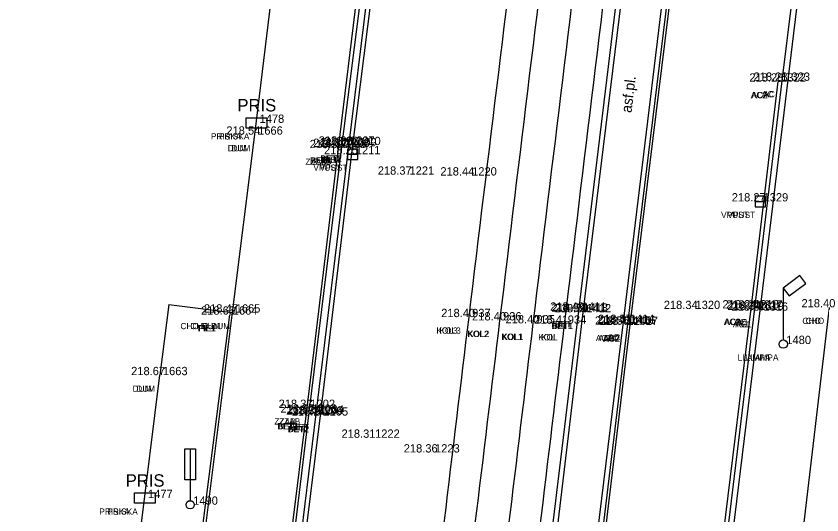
# Model space of a CAD drawing. Extents: x -471047 to -470889, y -1102859 to -1102000.
# Drawn here: x -470984.24 to -470945.39, y -1102434.32 to -1102410.26 of the extents above; entities that cross this region are included whole.
import ezdxf

# ---------------------------------------------------------------- set-up
doc = ezdxf.new("R2010")
doc.units = 0
for name, color, linetype in [('Vrstva 1', 7, 'Continuous'), ('Vrstva 10', 7, 'Continuous'), ('Vrstva 11', 7, 'Continuous'), ('Vrstva 2', 7, 'Continuous'), ('Vrstva 22', 7, 'Continuous'), ('Vrstva 23', 7, 'Continuous'), ('Vrstva 25', 7, 'Continuous'), ('Vrstva 34', 7, 'Continuous'), ('Vrstva 35', 7, 'Continuous'), ('Vrstva 36', 7, 'Continuous'), ('Vrstva 38', 7, 'Continuous'), ('Vrstva 5', 7, 'Continuous'), ('Vrstva 7', 7, 'Continuous'), ('Vrstva 8', 7, 'Continuous')]:
    doc.layers.add(name, color=color, linetype=linetype)

msp = doc.modelspace()

# ---------------------------------------------------------------- linework, layer by layer
at = {"layer": 'Vrstva 1'}
for points in [[(-471040.344, -1102858.385), (-471031.676, -1102846.187), (-471026.357, -1102838.629), (-471023.212, -1102833.975), (-471019.21, -1102827.465), (-471016.861, -1102823.272), (-471013.099, -1102815.912), (-471010.824, -1102810.955), (-471007.329, -1102802.292), (-471005.34, -1102796.515), (-471002.842, -1102787.838), (-471001.3, -1102780.997), (-471000.19, -1102774.713), (-470999.247, -1102768.204), (-470998.794, -1102764.784), (-470997.199, -1102751.812), (-470994.899, -1102732.807), (-470992.551, -1102713.262), (-470990.326, -1102694.887), (-470988.122, -1102676.57), (-470985.812, -1102657.305), (-470983.537, -1102638.407), (-470981.386, -1102620.622), (-470979.843, -1102608.014), (-470976.377, -1102579.253), (-470972.945, -1102550.69), (-470970.475, -1102530.206), (-470967.905, -1102508.801), (-470965.053, -1102485.131), (-470962.734, -1102465.9), (-470960.173, -1102444.812), (-470957.795, -1102425.103), (-470954.965, -1102401.839), (-470953.834, -1102392.574), (-470952.33, -1102379.985), (-470950.744, -1102366.853), (-470948.978, -1102352.106), (-470947.037, -1102335.844), (-470944.949, -1102318.462), (-470944.013, -1102310.745), (-470942.39, -1102297.267), (-470939.519, -1102273.45), (-470937.593, -1102257.43), (-470936.064, -1102244.81), (-470934.114, -1102228.634), (-470931.621, -1102207.856), (-470929.536, -1102190.857), (-470926.572, -1102166.31), (-470924.91, -1102152.663), (-470923.413, -1102140.333), (-470921.923, -1102127.669), (-470921.155, -1102120.084), (-470920.446, -1102109.574), (-470919.912, -1102099.137), (-470919.63, -1102088.981), (-470919.523, -1102081.193), (-470919.563, -1102070.395), (-470919.714, -1102064.236), (-470920.134, -1102054.704), (-470920.462, -1102047.615), (-470920.599, -1102044.52), (-470920.743, -1102041.873), (-470921.125, -1102034.455), (-470921.774, -1102030.337), (-470922.418, -1102027.787), (-470923.734, -1102023.93), (-470924.872, -1102021.434), (-470926.752, -1102018.182), (-470927.953, -1102016.45), (-470929.616, -1102014.424), (-470932.252, -1102011.756), (-470935.111, -1102009.425), (-470938.391, -1102007.371), (-470942.651, -1102005.401)], [(-471041.328, -1102857.18), (-471032.144, -1102844.242), (-471027.583, -1102837.763), (-471024.388, -1102833.028), (-471020.451, -1102826.6), (-471018.089, -1102822.378), (-471014.542, -1102815.445), (-471012.233, -1102810.418), (-471009.247, -1102803.108), (-471006.795, -1102796.098), (-471004.315, -1102787.532), (-471002.782, -1102780.723), (-471001.674, -1102774.458), (-471000.75, -1102768.095), (-471000.28, -1102764.601), (-470998.692, -1102751.741), (-470996.378, -1102732.635), (-470994.028, -1102713.058), (-470991.808, -1102694.749), (-470989.616, -1102676.447), (-470987.284, -1102657.013), (-470985.031, -1102638.272), (-470982.87, -1102620.431), (-470981.334, -1102607.933), (-470977.881, -1102579.263), (-470974.429, -1102550.492), (-470971.964, -1102530.054), (-470969.391, -1102508.607), (-470966.54, -1102484.984), (-470964.231, -1102465.853), (-470961.679, -1102444.752), (-470959.304, -1102425.078), (-470956.455, -1102401.634), (-470955.339, -1102392.489), (-470953.812, -1102379.71), (-470952.249, -1102366.808), (-470950.479, -1102352.023), (-470948.536, -1102335.868), (-470946.426, -1102318.233), (-470945.493, -1102310.531), (-470943.864, -1102297.013), (-470940.984, -1102273.071), (-470939.078, -1102257.195), (-470937.559, -1102244.684), (-470935.592, -1102228.353), (-470933.101, -1102207.653), (-470931.011, -1102190.57), (-470928.046, -1102166.021), (-470926.409, -1102152.578), (-470924.898, -1102140.121), (-470923.427, -1102127.544), (-470922.647, -1102119.826), (-470921.919, -1102109.229), (-470921.42, -1102099.134), (-470921.127, -1102089.016), (-470921.023, -1102081.453), (-470921.061, -1102070.468), (-470921.209, -1102064.314), (-470921.666, -1102053.966), (-470922.156, -1102043.345), (-470922.299, -1102039.934), (-470922.637, -1102034.36), (-470923.091, -1102031.241), (-470923.847, -1102028.247), (-470925.083, -1102024.594), (-470926.222, -1102022.086), (-470928.04, -1102018.943), (-470929.138, -1102017.357), (-470930.929, -1102015.175), (-470933.062, -1102013.049), (-470936.379, -1102010.368), (-470939.169, -1102008.662), (-470942.899, -1102006.906), (-470945.661, -1102005.908)], [(-471043.557, -1102855.955), (-471035.129, -1102844.026), (-471029.872, -1102836.499), (-471026.577, -1102831.578), (-471022.675, -1102825.415), (-471020.123, -1102821.053), (-471016.667, -1102814.59), (-471014.208, -1102809.45), (-471011.177, -1102802.451), (-471008.55, -1102795.333), (-471006.082, -1102787.209), (-471004.464, -1102780.376), (-471003.265, -1102774.167), (-471002.327, -1102767.948), (-471001.636, -1102762.527), (-471000.297, -1102751.605), (-470997.959, -1102732.524), (-470995.602, -1102712.802), (-470993.412, -1102694.623), (-470991.21, -1102676.17), (-470988.891, -1102656.857), (-470986.625, -1102638.083), (-470984.455, -1102620.195), (-470982.936, -1102607.733), (-470979.497, -1102579.223), (-470976.023, -1102550.279), (-470973.554, -1102529.822), (-470970.991, -1102508.497), (-470968.146, -1102484.787), (-470965.835, -1102465.72), (-470963.284, -1102444.529), (-470960.91, -1102424.942), (-470958.043, -1102401.343), (-470956.946, -1102392.356), (-470955.396, -1102379.408), (-470953.851, -1102366.636), (-470952.049, -1102351.733), (-470950.124, -1102335.611), (-470948.034, -1102318.083), (-470947.094, -1102310.328), (-470945.421, -1102296.51), (-470942.58, -1102272.848), (-470940.675, -1102256.948), (-470939.176, -1102244.526), (-470937.187, -1102228.174), (-470934.708, -1102207.467), (-470932.621, -1102190.433), (-470929.634, -1102165.778), (-470928.004, -1102152.415), (-470926.45, -1102139.595), (-470925.003, -1102127.418), (-470924.249, -1102119.695), (-470923.515, -1102109.093), (-470923.018, -1102099.069), (-470922.711, -1102088.911), (-470922.643, -1102081.356), (-470922.797, -1102070.414), (-470923.018, -1102064.454), (-470923.52, -1102053.203), (-470923.823, -1102047.529), (-470924.123, -1102041.506), (-470924.462, -1102037.486), (-470924.934, -1102031.904), (-470925.664, -1102028.672), (-470926.771, -1102025.506), (-470927.959, -1102022.914), (-470929.674, -1102020.028), (-470930.76, -1102018.498), (-470932.447, -1102016.478), (-470935.215, -1102013.816), (-470937.644, -1102011.98), (-470940.381, -1102010.371), (-470943.968, -1102008.669), (-470947.145, -1102007.524), (-470950.874, -1102006.74)], [(-471044.756, -1102855.056), (-471036.376, -1102843.177), (-471031.167, -1102835.741), (-471027.859, -1102830.8), (-471023.934, -1102824.593), (-471021.43, -1102820.312), (-471018.011, -1102813.91), (-471015.536, -1102808.75), (-471012.578, -1102801.897), (-471009.95, -1102794.77), (-471007.561, -1102786.914), (-471005.936, -1102780.074), (-471004.727, -1102773.818), (-471003.828, -1102767.827), (-471003.121, -1102762.345), (-471001.787, -1102751.467), (-470999.446, -1102732.348), (-470997.073, -1102712.539), (-470994.902, -1102694.521), (-470992.696, -1102676.023), (-470990.376, -1102656.68), (-470988.131, -1102638.071), (-470985.947, -1102620.018), (-470984.417, -1102607.512), (-470980.993, -1102579.08), (-470977.514, -1102550.137), (-470975.048, -1102529.649), (-470972.488, -1102508.37), (-470969.618, -1102484.508), (-470967.34, -1102465.669), (-470964.767, -1102444.39), (-470962.402, -1102424.781), (-470959.534, -1102401.193), (-470958.432, -1102392.151), (-470956.883, -1102379.208), (-470955.335, -1102366.424), (-470953.535, -1102351.506), (-470951.606, -1102335.399), (-470949.519, -1102317.94), (-470948.575, -1102310.159), (-470946.889, -1102296.144), (-470944.056, -1102272.618), (-470942.139, -1102256.659), (-470940.657, -1102244.341), (-470938.638, -1102227.749), (-470936.19, -1102207.298), (-470934.102, -1102190.255), (-470931.124, -1102165.639), (-470929.492, -1102152.254), (-470927.915, -1102139.252), (-470926.46, -1102127.103), (-470925.74, -1102119.604), (-470925.012, -1102108.913), (-470924.523, -1102099.054), (-470924.217, -1102088.866), (-470924.148, -1102081.334), (-470924.301, -1102070.391), (-470924.518, -1102064.43), (-470924.97, -1102054.435), (-470925.588, -1102041.569), (-470925.963, -1102035.313), (-470926.405, -1102032.225), (-470927.078, -1102029.198), (-470928.123, -1102026.148), (-470929.318, -1102023.558), (-470930.84, -1102020.97), (-470931.868, -1102019.515), (-470933.443, -1102017.605), (-470936.26, -1102014.885), (-470938.429, -1102013.255), (-470941.213, -1102011.639), (-470944.847, -1102009.927), (-470947.723, -1102008.912), (-470951.444, -1102008.161), (-470954.511, -1102007.931), (-470957.895, -1102008.041)]]:
    msp.add_spline(points, degree=3, dxfattribs=at)
at = {"layer": 'Vrstva 10'}
for p, q in [((-470972.725, -1102415.976), (-470971.771, -1102408.129)), ((-470973.801, -1102424.565), (-470972.725, -1102415.976)), ((-470976.882, -1102424.179), (-470977.309, -1102427.582)), ((-470976.882, -1102424.179), (-470973.801, -1102424.565)), ((-470978.279, -1102435.42), (-470977.309, -1102427.582))]:
    msp.add_line(p, q, dxfattribs=at)
at = {"layer": 'Vrstva 11'}
msp.add_line((-470975.848, -1102431.134), (-470975.848, -1102433.634), dxfattribs=at)
msp.add_lwpolyline([(-470976.098, -1102431.134), (-470975.598, -1102431.134), (-470975.598, -1102432.634), (-470976.098, -1102432.634)], close=True, dxfattribs=at)
msp.add_circle((-470975.848, -1102433.834), 0.2, dxfattribs=at)
at = {"layer": 'Vrstva 2'}
for p, q in [((-470968.697, -1102416.63), (-470966.978, -1102402.603)), ((-470970.199, -1102429.162), (-470968.697, -1102416.63)), ((-470972.167, -1102444.871), (-470970.199, -1102429.162))]:
    msp.add_line(p, q, dxfattribs=at)
at = {"layer": 'Vrstva 23'}
for p, q in [((-470946.457, -1102422.778), (-470947.252, -1102423.383)), ((-470946.167, -1102423.156), (-470946.457, -1102422.778)), ((-470946.964, -1102423.76), (-470946.167, -1102423.156)), ((-470947.252, -1102423.383), (-470947.252, -1102425.883)), ((-470947.252, -1102423.383), (-470946.964, -1102423.76))]:
    msp.add_line(p, q, dxfattribs=at)
for points in [[(-470973.149, -1102415.161), (-470972.149, -1102415.161), (-470972.149, -1102415.661), (-470973.149, -1102415.661)], [(-470978.535, -1102433.262), (-470977.535, -1102433.262), (-470977.535, -1102433.762), (-470978.535, -1102433.762)]]:
    msp.add_lwpolyline(points, close=True, dxfattribs=at)
msp.add_circle((-470947.252, -1102426.083), 0.2, dxfattribs=at)
at = {"layer": 'Vrstva 25'}
for p, q in [((-470968.264, -1102416.672), (-470968.264, -1102417.172)), ((-470967.764, -1102416.672), (-470968.264, -1102416.672)), ((-470967.764, -1102417.172), (-470967.764, -1102416.672)), ((-470968.264, -1102416.922), (-470967.764, -1102416.922)), ((-470968.264, -1102417.172), (-470967.764, -1102417.172)), ((-470948.603, -1102418.953), (-470948.603, -1102419.453)), ((-470948.103, -1102418.953), (-470948.603, -1102418.953)), ((-470948.103, -1102419.453), (-470948.103, -1102418.953)), ((-470948.603, -1102419.203), (-470948.103, -1102419.203)), ((-470948.603, -1102419.453), (-470948.103, -1102419.453))]:
    msp.add_line(p, q, dxfattribs=at)
at = {"layer": 'Vrstva 34'}
for p, q in [((-470947.5, -1102413.42), (-470947.5, -1102413.42)), ((-470947.3, -1102413.38), (-470947.3, -1102413.38)), ((-470972.65, -1102415.41), (-470972.65, -1102415.41)), ((-470972.72, -1102415.98), (-470972.72, -1102415.98)), ((-470968.7, -1102416.63), (-470968.7, -1102416.63)), ((-470968.53, -1102416.57), (-470968.53, -1102416.57)), ((-470968.29, -1102416.46), (-470968.29, -1102416.46)), ((-470968.2, -1102416.54), (-470968.2, -1102416.54)), ((-470968, -1102416.48), (-470968, -1102416.48)), ((-470968.01, -1102416.92), (-470968.01, -1102416.92)), ((-470965.42, -1102417.91), (-470965.42, -1102417.91)), ((-470962.4, -1102417.95), (-470962.4, -1102417.95)), ((-470948.35, -1102419.2), (-470948.35, -1102419.2)), ((-470957.11, -1102424.47), (-470957.11, -1102424.47)), ((-470957.04, -1102424.52), (-470957.04, -1102424.52)), ((-470951.63, -1102424.39), (-470951.63, -1102424.39)), ((-470948.8, -1102424.36), (-470948.8, -1102424.36)), ((-470948.62, -1102424.37), (-470948.62, -1102424.37)), ((-470948.56, -1102424.43), (-470948.56, -1102424.43)), ((-470948.36, -1102424.47), (-470948.36, -1102424.47)), ((-470973.94, -1102424.66), (-470973.94, -1102424.66)), ((-470973.8, -1102424.56), (-470973.8, -1102424.56)), ((-470962.4, -1102424.78), (-470962.4, -1102424.78)), ((-470956.89, -1102424.55), (-470956.89, -1102424.55)), ((-470960.91, -1102424.94), (-470960.91, -1102424.94)), ((-470959.3, -1102425.08), (-470959.3, -1102425.08)), ((-470957.79, -1102425.1), (-470957.79, -1102425.1)), ((-470954.97, -1102425.14), (-470954.97, -1102425.14)), ((-470954.8, -1102425.06), (-470954.8, -1102425.06)), ((-470954.75, -1102425.11), (-470954.75, -1102425.11)), ((-470954.63, -1102425.16), (-470954.63, -1102425.16)), ((-470947.25, -1102426.08), (-470947.25, -1102426.08)), ((-470977.31, -1102427.58), (-470977.31, -1102427.58)), ((-470970.2, -1102429.16), (-470970.2, -1102429.16)), ((-470970.11, -1102429.39), (-470970.11, -1102429.39)), ((-470969.83, -1102429.48), (-470969.83, -1102429.48)), ((-470969.77, -1102429.44), (-470969.77, -1102429.44)), ((-470969.57, -1102429.53), (-470969.57, -1102429.53)), ((-470967.08, -1102430.6), (-470967.08, -1102430.6)), ((-470964.19, -1102431.31), (-470964.19, -1102431.31)), ((-470978.03, -1102433.51), (-470978.03, -1102433.51)), ((-470975.85, -1102433.83), (-470975.85, -1102433.83))]:
    msp.add_line(p, q, dxfattribs=at)
at = {"layer": 'Vrstva 5'}
for p, q in [((-470954.625, -1102425.158), (-470951.798, -1102402.005)), ((-470967.997, -1102416.48), (-470966.23, -1102402.435)), ((-470948.796, -1102424.362), (-470947.504, -1102413.415)), ((-470947.504, -1102413.415), (-470947.3, -1102413.381)), ((-470969.566, -1102429.53), (-470967.997, -1102416.48)), ((-470951.83, -1102449.069), (-470948.796, -1102424.362)), ((-470957.491, -1102448.938), (-470954.625, -1102425.158)), ((-470971.765, -1102447.282), (-470969.566, -1102429.53))]:
    msp.add_line(p, q, dxfattribs=at)
at = {"layer": 'Vrstva 7'}
for p, q in [((-470968.535, -1102416.572), (-470966.74, -1102402.353)), ((-470956.892, -1102424.551), (-470954.154, -1102402.157)), ((-470954.975, -1102425.139), (-470952.206, -1102402.318)), ((-470948.357, -1102424.468), (-470945.817, -1102403.442)), ((-470970.115, -1102429.388), (-470968.535, -1102416.572)), ((-470951.395, -1102449.228), (-470948.357, -1102424.468)), ((-470975.296, -1102435.308), (-470973.936, -1102424.663)), ((-470959.783, -1102448.626), (-470956.892, -1102424.551)), ((-470957.865, -1102448.933), (-470954.975, -1102425.139)), ((-470972.256, -1102447.249), (-470970.115, -1102429.388))]:
    msp.add_line(p, q, dxfattribs=at)
at = {"layer": 'Vrstva 8'}
for p, q in [((-470957.114, -1102424.473), (-470954.359, -1102401.865)), ((-470968.204, -1102416.536), (-470966.455, -1102402.375)), ((-470954.752, -1102425.107), (-470951.937, -1102402.126)), ((-470947.3, -1102413.381), (-470946.064, -1102403.295)), ((-470948.618, -1102424.367), (-470947.3, -1102413.381)), ((-470969.77, -1102429.442), (-470968.204, -1102416.536)), ((-470960.033, -1102448.587), (-470957.114, -1102424.473)), ((-470951.633, -1102449.156), (-470948.618, -1102424.367)), ((-470948.019, -1102449.764), (-470945.026, -1102424.313)), ((-470975.157, -1102435.41), (-470973.801, -1102424.565)), ((-470957.621, -1102448.918), (-470954.752, -1102425.107)), ((-470971.97, -1102447.332), (-470969.77, -1102429.442))]:
    msp.add_line(p, q, dxfattribs=at)

# ---------------------------------------------------------------- texts
at = {"layer": 'Vrstva 22'}
msp.add_text('asf.pl.', height=0.5, rotation=83.0293, dxfattribs=at).set_placement((-470954.574, -1102414.943))
at = {"layer": 'Vrstva 23'}
for p in [(-470973.57, -1102414.858), (-470978.956, -1102432.96)]:
    msp.add_text('PRIS', height=0.6, dxfattribs=at).set_placement(p)
at = {"layer": 'Vrstva 35'}
for s, p in [('AC2', (-470948.816, -1102414.22)), ('AC2', (-470948.775, -1102414.22)), ('AC', (-470948.289, -1102414.18)), ('AC', (-470948.214, -1102414.18)), ('PRISKA', (-470974.85, -1102416.21)), ('PRISKA', (-470974.464, -1102416.21)), ('DUM', (-470974.035, -1102416.78)), ('DUM', (-470973.859, -1102416.78)), ('ZZAB', (-470970.289, -1102417.43)), ('ZZAB', (-470970.064, -1102417.43)), ('BET1', (-470970.072, -1102417.37)), ('BET1', (-470970.03, -1102417.37)), ('BET2', (-470969.575, -1102417.28)), ('BET2', (-470969.541, -1102417.28)), ('BET', (-470969.5, -1102417.34)), ('BET', (-470969.339, -1102417.34)), ('VPUST', (-470969.91, -1102417.72)), ('VPUST', (-470969.599, -1102417.72)), ('VPUST', (-470950.25, -1102420)), ('VPUST', (-470949.939, -1102420)), ('AC2', (-470950.116, -1102425.16)), ('AC2', (-470950.075, -1102425.16)), ('AC', (-470949.609, -1102425.17)), ('AC', (-470949.534, -1102425.17)), ('CHO', (-470946.331, -1102425.11)), ('CHO', (-470946.169, -1102425.11)), ('CHO DUM', (-470976.315, -1102425.36)), ('CHO DUM', (-470975.839, -1102425.36)), ('FIE1', (-470975.482, -1102425.46)), ('FIE1', (-470975.44, -1102425.46)), ('KOL3', (-470963.975, -1102425.58)), ('KOL3', (-470963.828, -1102425.58)), ('BET1', (-470958.432, -1102425.35)), ('BET', (-470958.41, -1102425.27)), ('BET1', (-470958.39, -1102425.35)), ('BET', (-470958.249, -1102425.27)), ('AC1', (-470949.677, -1102425.27)), ('AC1', (-470949.56, -1102425.27)), ('KOL2', (-470962.485, -1102425.74)), ('KOL2', (-470962.451, -1102425.74)), ('KOL1', (-470960.842, -1102425.88)), ('KOL1', (-470960.8, -1102425.88)), ('KOL', (-470959.065, -1102425.9)), ('KOL', (-470958.929, -1102425.9)), ('AC1', (-470956.287, -1102425.94)), ('AC1', (-470956.17, -1102425.94)), ('AC2', (-470955.946, -1102425.96)), ('AC2', (-470955.905, -1102425.96)), ('AC', (-470955.739, -1102425.91)), ('AC', (-470955.664, -1102425.91)), ('LLAMPA', (-470949.45, -1102426.88)), ('LLAMPA', (-470949.064, -1102426.88)), ('DUM', (-470978.625, -1102428.38)), ('DUM', (-470978.449, -1102428.38)), ('ZZAB', (-470971.789, -1102429.96)), ('BET1', (-470971.652, -1102430.19)), ('BET1', (-470971.61, -1102430.19)), ('ZZAB', (-470971.564, -1102429.96)), ('BET', (-470971.07, -1102430.24)), ('BET', (-470970.909, -1102430.24)), ('BET2', (-470971.145, -1102430.33)), ('BET2', (-470971.111, -1102430.33)), ('PRISKA', (-470980.23, -1102434.31)), ('PRISKA', (-470979.844, -1102434.31))]:
    msp.add_text(s, height=0.3, dxfattribs=at).set_placement(p)
at = {"layer": 'Vrstva 36'}
for s, p in [(' 1322', (-470947.5, -1102413.42)), (' 1323', (-470947.3, -1102413.38)), (' 1478', (-470972.65, -1102415.41)), (' 1666', (-470972.72, -1102415.98)), (' 1212', (-470968.7, -1102416.63)), (' 1208', (-470968.53, -1102416.57)), (' 1207', (-470968.29, -1102416.46)), (' 1209', (-470968.2, -1102416.54)), (' 1210', (-470968, -1102416.48)), (' 1211', (-470968.01, -1102416.92)), (' 1221', (-470965.42, -1102417.91)), (' 1220', (-470962.4, -1102417.95)), (' 1329', (-470948.35, -1102419.2)), (' 1411', (-470957.11, -1102424.47)), (' 1413', (-470957.04, -1102424.52)), (' 1320', (-470951.63, -1102424.39)), (' 1318', (-470948.8, -1102424.36)), (' 1317', (-470948.62, -1102424.37)), (' 1319', (-470948.56, -1102424.43)), (' 1316', (-470948.36, -1102424.47)), (' 1664', (-470973.94, -1102424.66)), (' 1665', (-470973.8, -1102424.56)), (' 937', (-470962.4, -1102424.78)), (' 1412', (-470956.89, -1102424.55)), (' 936', (-470960.91, -1102424.94)), (' 935', (-470959.3, -1102425.08)), (' 934', (-470957.79, -1102425.1)), (' 1415', (-470954.97, -1102425.14)), (' 1414', (-470954.8, -1102425.06)), (' 1416', (-470954.75, -1102425.11)), (' 1417', (-470954.63, -1102425.16)), (' 1480', (-470947.25, -1102426.08)), (' 1663', (-470977.31, -1102427.58)), (' 1202', (-470970.2, -1102429.16)), (' 1203', (-470970.11, -1102429.39)), (' 1206', (-470969.83, -1102429.48)), (' 1204', (-470969.77, -1102429.44)), (' 1205', (-470969.57, -1102429.53)), (' 1222', (-470967.08, -1102430.6)), (' 1223', (-470964.19, -1102431.31)), (' 1477', (-470978.03, -1102433.51)), (' 1490', (-470975.85, -1102433.83))]:
    msp.add_text(s, height=0.4, dxfattribs=at).set_placement(p)
at = {"layer": 'Vrstva 38'}
for s, p in [('218.28 ', (-470948.884, -1102413.42)), ('218.28 ', (-470948.684, -1102413.38)), ('218.54 ', (-470974.102, -1102415.98)), ('218.39 ', (-470970.084, -1102416.63)), ('218.37 ', (-470969.913, -1102416.57)), ('218.36 ', (-470969.65, -1102416.46)), ('218.24 ', (-470969.582, -1102416.54)), ('218.22 ', (-470969.381, -1102416.48)), ('218.25 ', (-470969.394, -1102416.92)), ('218.37 ', (-470966.803, -1102417.91)), ('218.44 ', (-470963.782, -1102417.95)), ('218.27 ', (-470949.733, -1102419.2)), ('218.43 ', (-470958.493, -1102424.47)), ('218.59 ', (-470958.424, -1102424.52)), ('218.34 ', (-470953.012, -1102424.39)), ('218.24 ', (-470950.182, -1102424.36)), ('218.24 ', (-470950.002, -1102424.37)), ('218.34 ', (-470949.942, -1102424.43)), ('218.37 ', (-470949.743, -1102424.47)), ('218.40 ', (-470946.373, -1102424.31)), ('218.65 ', (-470975.324, -1102424.66)), ('218.47 ', (-470975.183, -1102424.56)), ('218.40 ', (-470963.743, -1102424.78)), ('218.59 ', (-470958.274, -1102424.55)), ('218.40 ', (-470962.253, -1102424.94)), ('218.40 ', (-470960.643, -1102425.08)), ('218.41 ', (-470959.26, -1102425.1)), ('218.56 ', (-470956.33, -1102425.14)), ('218.41 ', (-470956.22, -1102425.11)), ('218.57 ', (-470956.183, -1102425.06)), ('218.41 ', (-470956.1, -1102425.16)), ('218.67 ', (-470978.693, -1102427.58)), ('218.37 ', (-470971.583, -1102429.16)), ('218.37 ', (-470971.493, -1102429.39)), ('218.35 ', (-470971.214, -1102429.48)), ('218.24 ', (-470971.152, -1102429.44)), ('218.24 ', (-470970.952, -1102429.53)), ('218.31 ', (-470968.55, -1102430.6)), ('218.36 ', (-470965.55, -1102431.31))]:
    msp.add_text(s, height=0.4, dxfattribs=at).set_placement(p)

doc.saveas('drawing.dxf')
